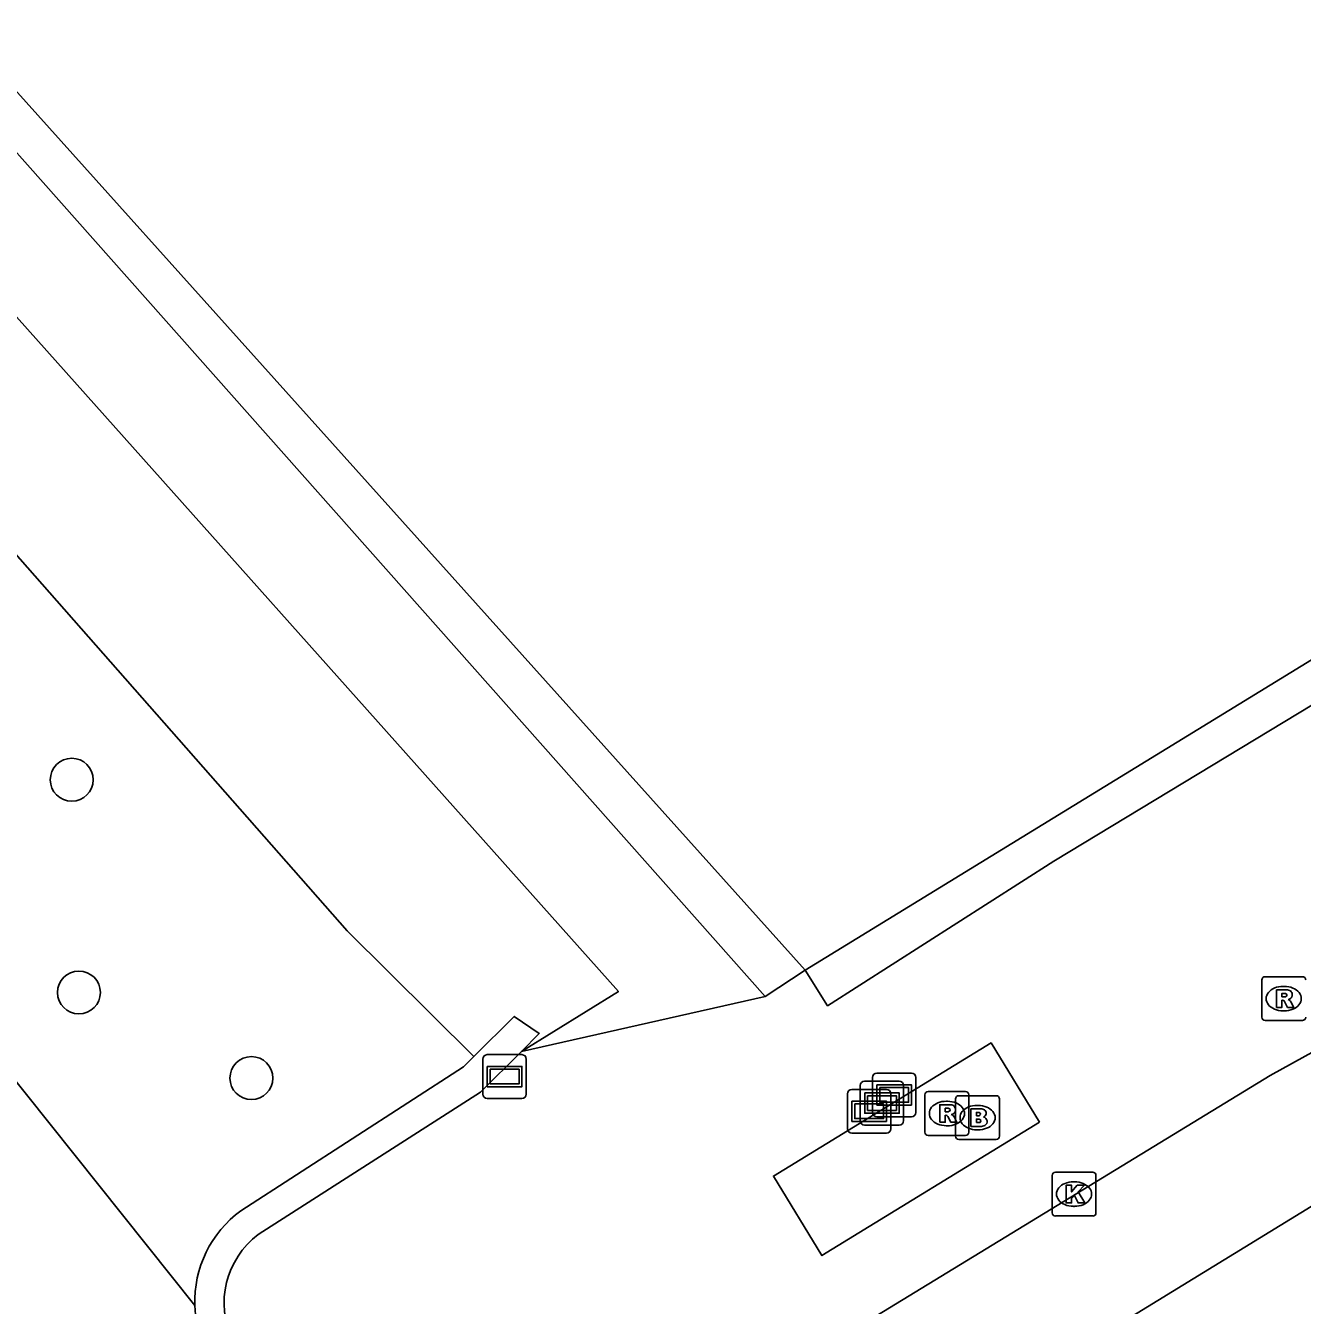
# Model space of a CAD drawing. Extents: x 157466 to 158888, y 383063 to 384677.
# Drawn here: x 157932.11 to 157961.23, y 383225.27 to 383254.45 of the extents above; entities that cross this region are included whole.
import ezdxf

# ---------------------------------------------------------------- set-up
doc = ezdxf.new("R2010")
doc.units = 0
for name, color, linetype in [('IMGEO_Berm_groen', 7, 'Continuous'), ('IMGEO_Boom', 7, 'Continuous'), ('IMGEO_Brandkraan', 7, 'Continuous'), ('IMGEO_Groenvoorziening', 7, 'Continuous'), ('IMGEO_Hek', 7, 'Continuous'), ('IMGEO_Kolk', 7, 'Continuous'), ('IMGEO_Muur', 7, 'Continuous'), ('IMGEO_Rijbaan_regionaal_gesloten', 7, 'Continuous'), ('IMGEO_Rioolput', 7, 'Continuous'), ('IMGEO_Verklikker', 7, 'Continuous')]:
    doc.layers.add(name, color=color, linetype=linetype)

msp = doc.modelspace()

# ---------------------------------------------------------------- linework, layer by layer
at = {"layer": 'IMGEO_Berm_groen'}
for points in [[(158017.493, 383268.947), (158010.333, 383264.479), (158000, 383258.617), (157993.182, 383255.094), (157975.588, 383246.53), (157969.315, 383243.394), (157962.133, 383239.374), (157955.554, 383235.399), (157950.396, 383232.101), (157949.885, 383232.91)], [(157949.885, 383232.91), (157948.97, 383232.31)], [(157948.97, 383232.31), (157943.413, 383231.061)], [(157955.232, 383229.445), (157950.266, 383226.407), (157949.159, 383228.217), (157954.124, 383231.255), (157955.232, 383229.445)]]:
    msp.add_lwpolyline(points, dxfattribs=at)
at = {"layer": 'IMGEO_Boom'}
for centre in [(157933.158, 383237.257), (157933.322, 383232.405), (157937.255, 383230.453)]:
    msp.add_circle(centre, 0.489, dxfattribs=at)
at = {"layer": 'IMGEO_Brandkraan'}
for p, q in [((157953.391, 383230.051), (157954.243, 383230.051)), ((157953.316, 383229.125), (157953.316, 383229.977)), ((157953.804, 383229.831), (157953.829, 383229.831)), ((157954.317, 383229.977), (157954.317, 383229.125)), ((157953.827, 383229.271), (157953.802, 383229.271)), ((157954.243, 383229.051), (157953.391, 383229.051))]:
    msp.add_line(p, q, dxfattribs=at)
for points in [[(157953.391, 383230.051), (157954.243, 383230.051)], [(157953.316, 383229.125), (157953.316, 383229.977)], [(157953.664, 383229.751), (157953.664, 383229.351), (157953.877, 383229.351)], [(157953.895, 383229.751), (157953.664, 383229.751)], [(157954.317, 383229.977), (157954.317, 383229.125)], [(157953.843, 383229.67), (157953.789, 383229.67), (157953.789, 383229.594)], [(157953.789, 383229.594), (157953.842, 383229.594)], [(157953.851, 383229.518), (157953.789, 383229.518), (157953.789, 383229.437)], [(157953.789, 383229.437), (157953.851, 383229.437)], [(157954.243, 383229.051), (157953.391, 383229.051)]]:
    msp.add_lwpolyline(points, dxfattribs=at)
for centre, radius, start, end in [((157953.393, 383229.975), 0.0765, 91.552, 178.448), ((157953.393, 383229.975), 0.0765, 91.552, 178.448), ((157954.241, 383229.975), 0.0765, 1.552, 88.448), ((157954.241, 383229.975), 0.0765, 1.552, 88.448), ((157953.899, 383229.606), 0.145, 59.4692, 91.5367), ((157953.844, 383229.632), 0.0379, 267.8285, 90.9355), ((157953.852, 383229.477), 0.0404, 269.8759, 90.5077), ((157953.924, 383229.653), 0.0922, 285.5137, 58.1501), ((157953.929, 383229.461), 0.105, 301.3115, 78.989), ((157953.883, 383229.602), 0.251, 268.6676, 293.5347), ((157953.393, 383229.127), 0.0765, 181.552, 268.448), ((157953.393, 383229.127), 0.0765, 181.552, 268.448), ((157954.241, 383229.127), 0.0765, 271.552, 358.448), ((157954.241, 383229.127), 0.0765, 271.552, 358.448)]:
    msp.add_arc(centre, radius, start, end, dxfattribs=at)
for centre, major_axis, ratio, start_param, end_param in [((157953.803, 383229.551), (-0.387, 0.002), 0.722429, 4.712389, 7.853982), ((157953.828, 383229.551), (-0.39, 0.002), 0.717154, 1.570796, 4.712389)]:
    msp.add_ellipse(centre, major_axis=major_axis, ratio=ratio, start_param=start_param, end_param=end_param, dxfattribs=at)
at = {"layer": 'IMGEO_Groenvoorziening'}
for points in [[(157793.514, 383406.385), (157803.74, 383395.36), (157805.588, 383392.998), (157807.532, 383390.715), (157849.702, 383344.141), (157889.589, 383300.088), (157949.885, 383232.91)], [(157948.97, 383232.31), (157933.282, 383250), (157922.54, 383262.113), (157912.574, 383272.677), (157895.75, 383287.54), (157892.353, 383290.294), (157878.365, 383302.971), (157857.156, 383325.085), (157844.559, 383339.577), (157839.418, 383345.491), (157821.749, 383365.653), (157792.897, 383398.29)], [(157883.671, 383294.861), (157904.085, 383277.064), (157905.243, 383276.051), (157913.495, 383268.061), (157920.644, 383260.408), (157929.936, 383250), (157945.627, 383232.424), (157943.413, 383231.061)], [(157942.331, 383230.946), (157939.437, 383233.814), (157925.187, 383250), (157917.229, 383258.691), (157910.822, 383265.299), (157883.671, 383294.861)], [(157935.965, 383225.269), (157916.222, 383250), (157912.075, 383255.444), (157894.055, 383277.412)], [(158003.179, 383265.58), (157999.103, 383263.082), (157949.885, 383232.91)]]:
    msp.add_lwpolyline(points, dxfattribs=at)
at = {"layer": 'IMGEO_Hek'}
for points in [[(157949.885, 383232.91), (157889.589, 383300.088)], [(157999.103, 383263.082), (157949.885, 383232.91)]]:
    msp.add_lwpolyline(points, dxfattribs=at)
at = {"layer": 'IMGEO_Kolk'}
for p, q in [((157955.591, 383228.308), (157956.443, 383228.308)), ((157955.516, 383227.382), (157955.516, 383228.234)), ((157956.004, 383228.088), (157956.029, 383228.088)), ((157956.517, 383228.234), (157956.517, 383227.382)), ((157956.027, 383227.528), (157956.002, 383227.528)), ((157956.443, 383227.308), (157955.591, 383227.308))]:
    msp.add_line(p, q, dxfattribs=at)
for points in [[(157955.591, 383228.308), (157956.443, 383228.308)], [(157955.516, 383227.382), (157955.516, 383228.234)], [(157955.837, 383228.008), (157955.96, 383228.008), (157955.96, 383227.857), (157956.09, 383228.008), (157956.254, 383228.008), (157956.108, 383227.857), (157956.261, 383227.608), (157956.109, 383227.608), (157956.024, 383227.772), (157955.96, 383227.705), (157955.96, 383227.608), (157955.837, 383227.608), (157955.837, 383228.008)], [(157956.517, 383228.234), (157956.517, 383227.382)], [(157956.443, 383227.308), (157955.591, 383227.308)]]:
    msp.add_lwpolyline(points, dxfattribs=at)
for centre, start, end in [((157955.593, 383228.232), 91.552, 178.448), ((157955.593, 383228.232), 91.552, 178.448), ((157956.441, 383228.232), 1.552, 88.448), ((157956.441, 383228.232), 1.552, 88.448), ((157955.593, 383227.384), 181.552, 268.448), ((157955.593, 383227.384), 181.552, 268.448), ((157956.441, 383227.384), 271.552, 358.448), ((157956.441, 383227.384), 271.552, 358.448)]:
    msp.add_arc(centre, 0.0765, start, end, dxfattribs=at)
for centre, major_axis, ratio, start_param, end_param in [((157956.003, 383227.808), (-0.387, 0.002), 0.722429, 4.712389, 7.853982), ((157956.028, 383227.808), (-0.39, 0.002), 0.717154, 1.570796, 4.712389)]:
    msp.add_ellipse(centre, major_axis=major_axis, ratio=ratio, start_param=start_param, end_param=end_param, dxfattribs=at)
at = {"layer": 'IMGEO_Muur'}
for points in [[(157942.331, 383230.946), (157943.249, 383231.859), (157943.819, 383231.467), (157943.413, 383231.061)], [(157937.017, 383227.429), (157942.096, 383230.712), (157942.331, 383230.946)], [(157943.413, 383231.061), (157942.48, 383230.128), (157937.412, 383226.888)]]:
    msp.add_lwpolyline(points, dxfattribs=at)
for centre, radius, start, end in [((157938.532, 383225.355), 2.568, 126.1409, 181.9235), ((157938.611, 383225.313), 1.98, 127.2659, 204.9638), ((157938.526, 383225.354), 2.562, 181.9056, 220.6199)]:
    msp.add_arc(centre, radius, start, end, dxfattribs=at)
at = {"layer": 'IMGEO_Rijbaan_regionaal_gesloten'}
for points in [[(157988.989, 383244.237), (157964.449, 383229.381), (157942.994, 383216.227)], [(157986.186, 383242.834), (157964.062, 383232.389), (157962.02, 383231.357), (157960.493, 383230.51), (157943.262, 383219.999), (157940.93, 383218.569)]]:
    msp.add_lwpolyline(points, dxfattribs=at)
at = {"layer": 'IMGEO_Rioolput'}
for p, q in [((157960.298, 383231.839), (157960.298, 383232.691)), ((157960.373, 383232.765), (157961.225, 383232.765)), ((157960.786, 383232.545), (157960.811, 383232.545)), ((157960.809, 383231.985), (157960.784, 383231.985)), ((157961.225, 383231.765), (157960.373, 383231.765)), ((157952.617, 383229.219), (157952.617, 383230.071)), ((157952.692, 383230.145), (157953.544, 383230.145)), ((157953.618, 383230.071), (157953.618, 383229.219)), ((157953.105, 383229.925), (157953.13, 383229.925)), ((157953.128, 383229.365), (157953.103, 383229.365)), ((157953.544, 383229.145), (157952.692, 383229.145))]:
    msp.add_line(p, q, dxfattribs=at)
for points in [[(157960.298, 383231.839), (157960.298, 383232.691)], [(157960.373, 383232.765), (157961.225, 383232.765)], [(157960.887, 383232.463), (157960.635, 383232.465), (157960.635, 383232.065)], [(157960.813, 383232.384), (157960.759, 383232.384), (157960.759, 383232.303)], [(157960.635, 383232.065), (157960.759, 383232.065), (157960.759, 383232.227), (157960.77, 383232.227)], [(157960.759, 383232.303), (157960.811, 383232.303)], [(157960.817, 383232.198), (157960.888, 383232.065), (157961.028, 383232.065), (157960.963, 383232.191)], [(157961.225, 383231.765), (157960.373, 383231.765)], [(157952.617, 383229.219), (157952.617, 383230.071)], [(157952.692, 383230.145), (157953.544, 383230.145)], [(157953.618, 383230.071), (157953.618, 383229.219)], [(157953.206, 383229.843), (157952.954, 383229.845), (157952.954, 383229.445)], [(157953.132, 383229.764), (157953.078, 383229.764), (157953.078, 383229.683)], [(157952.954, 383229.445), (157953.078, 383229.445), (157953.078, 383229.607), (157953.089, 383229.607)], [(157953.078, 383229.683), (157953.13, 383229.683)], [(157953.136, 383229.578), (157953.207, 383229.445), (157953.347, 383229.445), (157953.282, 383229.571)], [(157953.544, 383229.145), (157952.692, 383229.145)]]:
    msp.add_lwpolyline(points, dxfattribs=at)
for centre, radius, start, end in [((157960.375, 383232.689), 0.0765, 91.552, 178.448), ((157960.375, 383232.689), 0.0765, 91.552, 178.448), ((157961.223, 383232.689), 0.0765, 1.552, 88.448), ((157961.223, 383232.689), 0.0765, 1.552, 88.448), ((157960.819, 383232.288), 0.0964, 77.0061, 93.1865), ((157960.833, 383232.345), 0.0378, 276.6634, 79.6772), ((157960.886, 383232.353), 0.109, 350.3612, 89.416), ((157960.769, 383232.174), 0.0533, 26.0293, 88.6989), ((157960.795, 383232.492), 0.19, 274.7715, 282.9687), ((157960.884, 383232.353), 0.112, 277.5842, 350.9817), ((157960.868, 383232.138), 0.108, 29.5134, 73.7905), ((157960.375, 383231.841), 0.0765, 181.552, 268.448), ((157960.375, 383231.841), 0.0765, 181.552, 268.448), ((157961.223, 383231.841), 0.0765, 271.552, 358.448), ((157961.223, 383231.841), 0.0765, 271.552, 358.448), ((157952.694, 383230.069), 0.0765, 91.552, 178.448), ((157952.694, 383230.069), 0.0765, 91.552, 178.448), ((157953.542, 383230.069), 0.0765, 1.552, 88.448), ((157953.542, 383230.069), 0.0765, 1.552, 88.448), ((157953.138, 383229.668), 0.0964, 77.0061, 93.1865), ((157953.152, 383229.725), 0.0378, 276.6634, 79.6772), ((157953.205, 383229.733), 0.109, 350.3612, 89.416), ((157953.088, 383229.554), 0.0533, 26.0293, 88.6989), ((157953.114, 383229.872), 0.19, 274.7715, 282.9687), ((157953.203, 383229.733), 0.112, 277.5842, 350.9817), ((157953.187, 383229.518), 0.108, 29.5134, 73.7905), ((157952.694, 383229.221), 0.0765, 181.552, 268.448), ((157952.694, 383229.221), 0.0765, 181.552, 268.448), ((157953.542, 383229.221), 0.0765, 271.552, 358.448), ((157953.542, 383229.221), 0.0765, 271.552, 358.448)]:
    msp.add_arc(centre, radius, start, end, dxfattribs=at)
for centre, major_axis, ratio, start_param, end_param in [((157960.785, 383232.265), (-0.387, 0.002), 0.722429, 4.712389, 7.853982), ((157960.81, 383232.265), (-0.39, 0.002), 0.717154, 1.570796, 4.712389), ((157953.104, 383229.645), (-0.387, 0.002), 0.722429, 4.712389, 7.853982), ((157953.129, 383229.645), (-0.39, 0.002), 0.717154, 1.570796, 4.712389)]:
    msp.add_ellipse(centre, major_axis=major_axis, ratio=ratio, start_param=start_param, end_param=end_param, dxfattribs=at)
at = {"layer": 'IMGEO_Verklikker'}
for p, q in [((157942.635, 383230.987), (157943.425, 383230.987)), ((157943.425, 383230.987), (157942.635, 383230.987)), ((157942.535, 383230.087), (157942.535, 383230.887)), ((157942.535, 383230.887), (157942.535, 383230.087)), ((157943.525, 383230.887), (157943.525, 383230.087)), ((157943.525, 383230.087), (157943.525, 383230.887)), ((157951.241, 383230.382), (157952.031, 383230.382)), ((157952.031, 383230.382), (157951.241, 383230.382)), ((157951.42, 383229.668), (157951.42, 383230.468)), ((157951.42, 383230.468), (157951.42, 383229.668)), ((157951.52, 383230.568), (157952.31, 383230.568)), ((157952.31, 383230.568), (157951.52, 383230.568)), ((157952.41, 383230.468), (157952.41, 383229.668)), ((157952.41, 383229.668), (157952.41, 383230.468)), ((157950.85, 383229.296), (157950.85, 383230.096)), ((157950.85, 383230.096), (157950.85, 383229.296)), ((157950.95, 383230.196), (157951.74, 383230.196)), ((157951.74, 383230.196), (157950.95, 383230.196)), ((157951.141, 383229.482), (157951.141, 383230.282)), ((157951.141, 383230.282), (157951.141, 383229.482)), ((157951.84, 383230.096), (157951.84, 383229.296)), ((157951.84, 383229.296), (157951.84, 383230.096)), ((157952.131, 383230.282), (157952.131, 383229.482)), ((157952.131, 383229.482), (157952.131, 383230.282)), ((157943.425, 383229.987), (157942.635, 383229.987)), ((157942.635, 383229.987), (157943.425, 383229.987)), ((157952.31, 383229.568), (157951.52, 383229.568)), ((157951.52, 383229.568), (157952.31, 383229.568)), ((157951.74, 383229.196), (157950.95, 383229.196)), ((157950.95, 383229.196), (157951.74, 383229.196)), ((157952.031, 383229.382), (157951.241, 383229.382)), ((157951.241, 383229.382), (157952.031, 383229.382))]:
    msp.add_line(p, q, dxfattribs=at)
for points in [[(157942.636, 383230.719), (157943.424, 383230.719), (157943.424, 383230.255), (157942.636, 383230.255), (157942.636, 383230.719)], [(157942.701, 383230.654), (157942.701, 383230.32), (157943.359, 383230.32), (157943.359, 383230.654), (157942.701, 383230.654)], [(157951.242, 383230.114), (157952.03, 383230.114), (157952.03, 383229.65), (157951.242, 383229.65), (157951.242, 383230.114)], [(157951.307, 383230.049), (157951.307, 383229.715), (157951.965, 383229.715), (157951.965, 383230.049), (157951.307, 383230.049)], [(157951.521, 383230.3), (157952.309, 383230.3), (157952.309, 383229.836), (157951.521, 383229.836), (157951.521, 383230.3)], [(157951.586, 383230.235), (157951.586, 383229.901), (157952.244, 383229.901), (157952.244, 383230.235), (157951.586, 383230.235)], [(157950.951, 383229.928), (157951.739, 383229.928), (157951.739, 383229.464), (157950.951, 383229.464), (157950.951, 383229.928)], [(157951.016, 383229.863), (157951.016, 383229.529), (157951.674, 383229.529), (157951.674, 383229.863), (157951.016, 383229.863)]]:
    msp.add_lwpolyline(points, dxfattribs=at)
for centre, start, end in [((157942.635, 383230.887), 90, 180), ((157942.635, 383230.887), 90, 180), ((157943.425, 383230.887), 0, 90), ((157943.425, 383230.887), 360, 90), ((157951.241, 383230.282), 90, 180), ((157951.241, 383230.282), 90, 180), ((157951.52, 383230.468), 90, 180), ((157951.52, 383230.468), 90, 180), ((157952.031, 383230.282), 0, 90), ((157952.031, 383230.282), 360, 90), ((157952.31, 383230.468), 0, 90), ((157952.31, 383230.468), 360, 90), ((157942.635, 383230.087), 180, 270), ((157942.635, 383230.087), 180, 270), ((157943.425, 383230.087), 270, 0), ((157943.425, 383230.087), 270, 0), ((157950.95, 383230.096), 90, 180), ((157950.95, 383230.096), 90, 180), ((157951.74, 383230.096), 0, 90), ((157951.74, 383230.096), 360, 90), ((157951.241, 383229.482), 180, 270), ((157951.241, 383229.482), 180, 270), ((157951.52, 383229.668), 180, 270), ((157951.52, 383229.668), 180, 270), ((157952.031, 383229.482), 270, 0), ((157952.031, 383229.482), 270, 0), ((157952.31, 383229.668), 270, 0), ((157952.31, 383229.668), 270, 0), ((157950.95, 383229.296), 180, 270), ((157950.95, 383229.296), 180, 270), ((157951.74, 383229.296), 270, 0), ((157951.74, 383229.296), 270, 0)]:
    msp.add_arc(centre, 0.1, start, end, dxfattribs=at)

doc.saveas('drawing.dxf')
